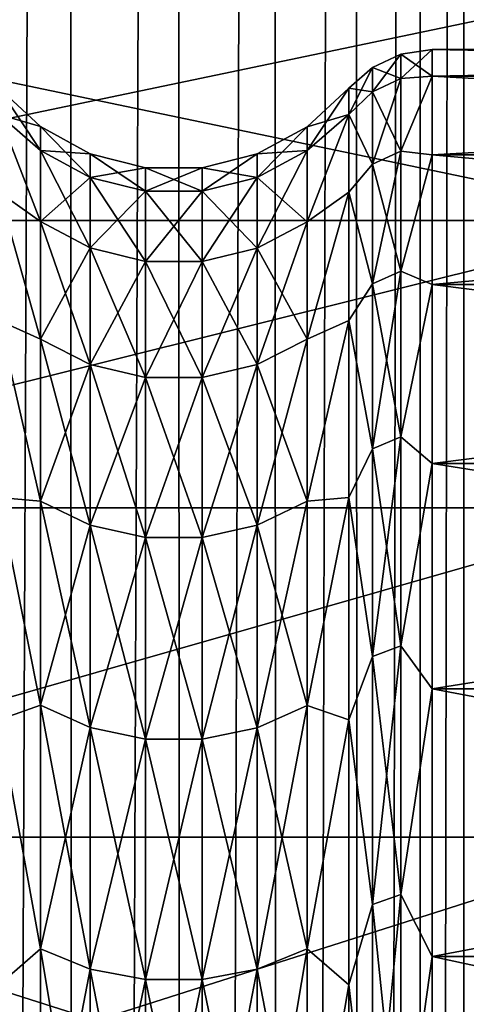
# Model space of a CAD drawing. Header units: metres. Extents: x -206 to 75, y -104 to 104.
# Tile 332 of 656: x -95.41 to -93.36, y 10.95 to 15.47. Entities that reach past the tile are written whole.
import ezdxf

# ---------------------------------------------------------------- set-up
doc = ezdxf.new("R2010")
doc.units = ezdxf.units.M
doc.layers.add('solid_01_1-CONSUMER_THERM_B_125288', color=7, linetype='CONTINUOUS')

msp = doc.modelspace()

# ---------------------------------------------------------------- linework, layer by layer
at = {"layer": 'solid_01_1-CONSUMER_THERM_B_125288'}
for points in [[(-93.377754, 65.660484), (-93.276108, 66.204689), (-93.358948, -65.697517)], [(-93.276108, 66.204689), (-93.257141, -66.241692), (-93.358948, -65.697517)], [(-93.577675, 65.144226), (-93.377754, 65.660484), (-93.559013, -65.181313)], [(-93.377754, 65.660484), (-93.358948, -65.697517), (-93.559013, -65.181313)], [(-93.869049, 64.673492), (-93.577675, 65.144226), (-93.850525, -64.710663)], [(-93.577675, 65.144226), (-93.559013, -65.181313), (-93.850525, -64.710663)], [(-94.241959, 64.26432), (-93.869049, 64.673492), (-94.223549, -64.301598)], [(-93.869049, 64.673492), (-93.850525, -64.710663), (-94.223549, -64.301598)], [(-94.683701, 63.930634), (-94.241959, 64.26432), (-94.66539, -63.968037)], [(-94.241959, 64.26432), (-94.223549, -64.301598), (-94.66539, -63.968037)], [(-95.179237, 63.683804), (-94.683701, 63.930634), (-95.160995, -63.721348)], [(-94.683701, 63.930634), (-94.66539, -63.968037), (-95.160995, -63.721348)], [(-95.711685, 63.53223), (-95.179237, 63.683804), (-95.693489, -63.569927)], [(-95.179237, 63.683804), (-95.160995, -63.721348), (-95.693489, -63.569927)], [(-173.500031, -37.518787, 108.5), (-88.500069, 37.481255, 108.5), (-173.500061, 37.481213, 108.5)], [(-173.500031, -37.518787, 108.5), (-88.500031, -37.518745, 108.5), (-88.500069, 37.481255, 108.5)], [(-170.501846, 18.983009, 63.5), (-91.49826, 18.983047, 63.5), (-170.501831, -19.02058, 63.5)], [(-91.498245, -19.020542, 63.5), (-170.501831, -19.02058, 63.5), (-91.49826, 18.983047, 63.5)], [(-99.200043, -18.518751, 6), (-91.000061, 18.481253, 6), (-99.200058, 18.481249, 6)], [(-99.200043, -18.518751, 6), (-91.000038, -18.518747, 6), (-91.000061, 18.481253, 6)], [(-97.700058, 15.653848, 32.725544), (-97.700058, 14.548152, 34.554607), (-92.415207, 15.653823, 32.725601)], [(-97.700058, 15.653837, 16.274437), (-92.415207, 15.653823, 16.274401), (-92.415207, 14.548066, 14.445254)], [(-97.700058, 14.548139, 14.445373), (-97.700058, 15.653837, 16.274437), (-92.415207, 14.548066, 14.445254)], [(-97.700058, 14.548152, 34.554607), (-92.415207, 14.548066, 34.554745), (-92.415207, 15.653823, 32.725601)], [(-93.658554, 15.198668, 22.652271), (-93.515785, 15.210212, 22.576136), (-93.515785, 15.331251, 24.5)], [(-93.658554, 15.310435, 24.5), (-93.658554, 15.198668, 22.652271), (-93.515785, 15.331251, 24.5)], [(-93.515785, 15.210212, 26.423864), (-93.658554, 15.310435, 24.5), (-93.515785, 15.331251, 24.5)], [(-87.000053, 15.331254, 24.5), (-93.515785, 15.331251, 24.5), (-93.515785, 15.210212, 22.576136)], [(-87.000053, 15.331254, 24.5), (-87.000053, 15.210216, 26.423861), (-93.515785, 15.331251, 24.5)], [(-87.000053, 15.210216, 22.576139), (-87.000053, 15.331254, 24.5), (-93.515785, 15.210212, 22.576136)], [(-87.000053, 15.210216, 26.423861), (-93.515785, 15.210212, 26.423864), (-93.515785, 15.331251, 24.5)], [(-93.789673, 15.138239, 22.659609), (-93.658554, 15.198668, 22.652271), (-93.658554, 15.310435, 24.5)], [(-93.789673, 15.138239, 22.659609), (-93.658554, 15.310435, 24.5), (-93.789673, 15.249562, 24.5)], [(-93.658554, 15.198668, 26.347729), (-93.789673, 15.249562, 24.5), (-93.658554, 15.310435, 24.5)], [(-93.515785, 15.210212, 26.423864), (-93.658554, 15.198668, 26.347729), (-93.658554, 15.310435, 24.5)], [(-93.789673, 15.249562, 24.5), (-93.897804, 15.153831, 24.5), (-93.897804, 15.034191, 22.598372)], [(-93.789673, 15.138239, 26.340391), (-93.897804, 15.153831, 24.5), (-93.789673, 15.249562, 24.5)], [(-93.789673, 15.138239, 22.659609), (-93.789673, 15.249562, 24.5), (-93.897804, 15.034191, 22.598372)], [(-93.789673, 15.138239, 26.340391), (-93.789673, 15.249562, 24.5), (-93.658554, 15.198668, 26.347729)], [(-93.789673, 14.805893, 20.846054), (-93.658554, 14.864997, 20.831486), (-93.658554, 15.198668, 22.652271)], [(-93.789673, 15.138239, 22.659609), (-93.789673, 14.805893, 20.846054), (-93.658554, 15.198668, 22.652271)], [(-93.789673, 15.138239, 26.340391), (-93.658554, 15.198668, 26.347729), (-93.658554, 14.864997, 28.168514)], [(-93.658554, 14.864997, 20.831486), (-93.515785, 14.849003, 20.68261), (-93.515785, 15.210212, 22.576136)], [(-93.658554, 15.198668, 22.652271), (-93.658554, 14.864997, 20.831486), (-93.515785, 15.210212, 22.576136)], [(-93.515785, 15.210212, 26.423864), (-93.658554, 14.864997, 28.168514), (-93.658554, 15.198668, 26.347729)], [(-93.515785, 15.210212, 26.423864), (-93.515785, 14.849003, 28.31739), (-93.658554, 14.864997, 28.168514)], [(-87.000053, 15.210216, 22.576139), (-93.515785, 15.210212, 22.576136), (-93.515785, 14.849003, 20.68261)], [(-87.000053, 15.210216, 22.576139), (-93.515785, 14.849003, 20.68261), (-87.000053, 14.849008, 20.682619)], [(-87.000053, 15.210216, 26.423861), (-87.000053, 14.849008, 28.317381), (-93.515785, 15.210212, 26.423864)], [(-87.000053, 14.849008, 28.317381), (-93.515785, 14.849003, 28.31739), (-93.515785, 15.210212, 26.423864)], [(-95.312157, 14.978119, 24.5), (-95.502304, 15.153831, 24.5), (-95.502304, 15.03419, 22.598372)], [(-95.312157, 14.868774, 26.307673), (-95.502304, 15.03419, 26.401628), (-95.502304, 15.153831, 24.5)], [(-95.312157, 14.868774, 26.307673), (-95.502304, 15.153831, 24.5), (-95.312157, 14.978119, 24.5)], [(-93.897804, 15.034191, 26.401628), (-94.08902, 14.97736, 24.5), (-93.897804, 15.153831, 24.5)], [(-94.08902, 14.868021, 22.692419), (-93.897804, 15.153831, 24.5), (-94.08902, 14.97736, 24.5)], [(-94.08902, 14.868021, 22.692419), (-93.897804, 15.034191, 22.598372), (-93.897804, 15.153831, 24.5)], [(-93.789673, 15.138239, 26.340391), (-93.897804, 15.034191, 26.401628), (-93.897804, 15.153831, 24.5)], [(-93.789673, 14.805893, 28.153946), (-93.897804, 15.034191, 26.401628), (-93.789673, 15.138239, 26.340391)], [(-93.789673, 15.138239, 22.659609), (-93.897804, 15.034191, 22.598372), (-93.789673, 14.805893, 20.846054)], [(-93.789673, 14.805893, 28.153946), (-93.789673, 15.138239, 26.340391), (-93.658554, 14.864997, 28.168514)], [(-95.312157, 14.542337, 20.911015), (-95.502304, 15.03419, 22.598372), (-95.502304, 14.677156, 20.726732)], [(-95.312157, 14.868774, 22.692327), (-95.312157, 14.978119, 24.5), (-95.502304, 15.03419, 22.598372)], [(-95.312157, 14.868774, 22.692327), (-95.502304, 15.03419, 22.598372), (-95.312157, 14.542337, 20.911015)], [(-95.312157, 14.542337, 28.088985), (-95.502304, 14.677156, 28.273268), (-95.502304, 15.03419, 26.401628)], [(-95.312157, 14.542337, 28.088985), (-95.502304, 15.03419, 26.401628), (-95.312157, 14.868774, 26.307673)], [(-93.897804, 15.034191, 26.401628), (-94.08902, 14.868021, 26.307581), (-94.08902, 14.97736, 24.5)], [(-93.897804, 15.034191, 26.401628), (-94.089012, 14.5416, 28.088804), (-94.08902, 14.868021, 26.307581)], [(-94.08902, 14.868021, 22.692419), (-94.089012, 14.5416, 20.911196), (-93.897804, 15.034191, 22.598372)], [(-93.897804, 15.034191, 26.401628), (-93.897804, 14.677157, 28.273268), (-94.089012, 14.5416, 28.088804)], [(-94.089012, 14.5416, 20.911196), (-93.897804, 14.677157, 20.726732), (-93.897804, 15.034191, 22.598372)], [(-93.789673, 14.805893, 28.153946), (-93.897804, 14.677157, 28.273268), (-93.897804, 15.034191, 26.401628)], [(-93.789673, 14.805893, 20.846054), (-93.897804, 15.034191, 22.598372), (-93.897804, 14.677157, 20.726732)], [(-95.312157, 14.978119, 24.5), (-95.083336, 14.853704, 24.5), (-95.083336, 14.745267, 26.292677)], [(-95.312157, 14.868774, 22.692327), (-95.083336, 14.853704, 24.5), (-95.312157, 14.978119, 24.5)], [(-95.312157, 14.868774, 26.307673), (-95.312157, 14.978119, 24.5), (-95.083336, 14.745267, 26.292677)], [(-94.317993, 14.85323, 24.5), (-94.08902, 14.97736, 24.5), (-94.08902, 14.868021, 26.307581)], [(-94.317993, 14.744796, 22.70738), (-94.08902, 14.97736, 24.5), (-94.317993, 14.85323, 24.5)], [(-94.317993, 14.744796, 22.70738), (-94.08902, 14.868021, 22.692419), (-94.08902, 14.97736, 24.5)], [(-95.312157, 14.868774, 22.692327), (-95.083336, 14.745267, 22.707323), (-95.083336, 14.853704, 24.5)], [(-95.312157, 14.868774, 26.307673), (-95.083336, 14.745267, 26.292677), (-95.083336, 14.421537, 28.059212)], [(-95.312157, 14.542337, 28.088985), (-95.312157, 14.868774, 26.307673), (-95.083336, 14.421537, 28.059212)], [(-95.312157, 14.868774, 22.692327), (-95.312157, 14.542337, 20.911015), (-95.083336, 14.745267, 22.707323)], [(-94.317993, 14.744796, 26.29262), (-94.08902, 14.868021, 26.307581), (-94.089012, 14.5416, 28.088804)], [(-94.317993, 14.744796, 26.29262), (-94.317993, 14.85323, 24.5), (-94.08902, 14.868021, 26.307581)], [(-94.317993, 14.421077, 20.940903), (-94.089012, 14.5416, 20.911196), (-94.08902, 14.868021, 22.692419)], [(-94.317993, 14.744796, 22.70738), (-94.317993, 14.421077, 20.940903), (-94.08902, 14.868021, 22.692419)], [(-93.789673, 14.25737, 19.085783), (-93.658554, 14.314287, 19.064196), (-93.658554, 14.864997, 20.831486)], [(-93.789673, 14.805893, 20.846054), (-93.789673, 14.25737, 19.085783), (-93.658554, 14.864997, 20.831486)], [(-93.789673, 14.805893, 28.153946), (-93.658554, 14.864997, 28.168514), (-93.658554, 14.314287, 29.935804)], [(-93.658554, 14.864997, 20.831486), (-93.658554, 14.314287, 19.064196), (-93.515785, 14.849003, 20.68261)], [(-93.515785, 14.849003, 28.31739), (-93.658554, 14.314287, 29.935804), (-93.658554, 14.864997, 28.168514)], [(-95.083336, 14.853704, 24.5), (-94.830933, 14.789439, 24.5), (-94.830933, 14.681471, 26.284929)], [(-95.083336, 14.745267, 22.707323), (-94.830933, 14.789439, 24.5), (-95.083336, 14.853704, 24.5)], [(-95.083336, 14.745267, 26.292677), (-95.083336, 14.853704, 24.5), (-94.830933, 14.681471, 26.284929)], [(-94.570473, 14.789277, 24.5), (-94.317993, 14.85323, 24.5), (-94.317993, 14.744796, 26.29262)], [(-94.570473, 14.68131, 22.71509), (-94.317993, 14.85323, 24.5), (-94.570473, 14.789277, 24.5)], [(-94.570473, 14.68131, 22.71509), (-94.317993, 14.744796, 22.70738), (-94.317993, 14.85323, 24.5)], [(-93.658554, 14.314287, 19.064196), (-93.515785, 14.25332, 18.849289), (-93.515785, 14.849003, 20.68261)], [(-93.515785, 14.849003, 28.31739), (-93.515785, 14.25332, 30.150711), (-93.658554, 14.314287, 29.935804)], [(-87.000053, 14.849008, 20.682619), (-93.515785, 14.849003, 20.68261), (-93.515785, 14.25332, 18.849289)], [(-87.000053, 14.849008, 20.682619), (-93.515785, 14.25332, 18.849289), (-87.000053, 14.253327, 18.849298)], [(-87.000053, 14.849008, 28.317381), (-87.000053, 14.253327, 30.150702), (-93.515785, 14.849003, 28.31739)], [(-87.000053, 14.253327, 30.150702), (-93.515785, 14.25332, 30.150711), (-93.515785, 14.849003, 28.31739)], [(-95.083336, 14.745267, 22.707323), (-94.830933, 14.681471, 22.715071), (-94.830933, 14.789439, 24.5)], [(-94.830933, 14.789439, 24.5), (-94.570473, 14.789277, 24.5), (-94.570473, 14.68131, 26.28491)], [(-94.830933, 14.681471, 22.715071), (-94.570473, 14.789277, 24.5), (-94.830933, 14.789439, 24.5)], [(-94.830933, 14.681471, 26.284929), (-94.830933, 14.789439, 24.5), (-94.570473, 14.68131, 26.28491)], [(-94.830933, 14.681471, 22.715071), (-94.570473, 14.68131, 22.71509), (-94.570473, 14.789277, 24.5)], [(-94.570473, 14.68131, 26.28491), (-94.570473, 14.789277, 24.5), (-94.317993, 14.744796, 26.29262)], [(-93.789673, 14.25737, 29.914217), (-93.897804, 14.677157, 28.273268), (-93.789673, 14.805893, 28.153946)], [(-93.789673, 14.805893, 20.846054), (-93.897804, 14.677157, 20.726732), (-93.789673, 14.25737, 19.085783)], [(-93.789673, 14.25737, 29.914217), (-93.789673, 14.805893, 28.153946), (-93.658554, 14.314287, 29.935804)], [(-95.312157, 14.542337, 20.911015), (-95.083336, 14.421537, 20.940788), (-95.083336, 14.745267, 22.707323)], [(-95.083336, 14.745267, 26.292677), (-94.830933, 14.681471, 26.284929), (-94.830933, 14.359139, 28.043831)], [(-95.083336, 14.421537, 28.059212), (-95.083336, 14.745267, 26.292677), (-94.830933, 14.359139, 28.043831)], [(-95.083336, 14.745267, 22.707323), (-95.083336, 14.421537, 20.940788), (-94.830933, 14.681471, 22.715071)], [(-94.570473, 14.68131, 26.28491), (-94.317993, 14.744796, 26.29262), (-94.317993, 14.421077, 28.059097)], [(-94.570473, 14.358983, 20.956207), (-94.317993, 14.421077, 20.940903), (-94.317993, 14.744796, 22.70738)], [(-94.570473, 14.68131, 22.71509), (-94.570473, 14.358983, 20.956207), (-94.317993, 14.744796, 22.70738)], [(-94.317993, 14.421077, 28.059097), (-94.317993, 14.744796, 26.29262), (-94.089012, 14.5416, 28.088804)], [(-95.083336, 14.421537, 20.940788), (-94.830933, 14.359139, 20.956169), (-94.830933, 14.681471, 22.715071)], [(-94.830933, 14.681471, 26.284929), (-94.570473, 14.68131, 26.28491), (-94.570473, 14.358983, 28.043793)], [(-94.830933, 14.359139, 28.043831), (-94.830933, 14.681471, 26.284929), (-94.570473, 14.358983, 28.043793)], [(-94.830933, 14.681471, 22.715071), (-94.830933, 14.359139, 20.956169), (-94.570473, 14.68131, 22.71509)], [(-94.830933, 14.359139, 20.956169), (-94.570473, 14.358983, 20.956207), (-94.570473, 14.68131, 22.71509)], [(-94.570473, 14.358983, 28.043793), (-94.570473, 14.68131, 26.28491), (-94.317993, 14.421077, 28.059097)], [(-95.312157, 14.003566, 19.182037), (-95.502304, 14.677156, 20.726732), (-95.502304, 14.088359, 18.9146)], [(-95.312157, 14.542337, 20.911015), (-95.502304, 14.677156, 20.726732), (-95.312157, 14.003566, 19.182037)], [(-95.312157, 14.003566, 29.817963), (-95.502304, 14.088359, 30.0854), (-95.502304, 14.677156, 28.273268)], [(-95.312157, 14.003566, 29.817963), (-95.502304, 14.677156, 28.273268), (-95.312157, 14.542337, 28.088985)], [(-93.897804, 14.677157, 28.273268), (-94.089012, 14.002856, 29.817694), (-94.089012, 14.5416, 28.088804)], [(-93.897804, 14.677157, 28.273268), (-93.897804, 14.08836, 30.0854), (-94.089012, 14.002856, 29.817694)], [(-94.089012, 14.002856, 19.182306), (-93.897804, 14.08836, 18.9146), (-93.897804, 14.677157, 20.726732)], [(-94.089012, 14.5416, 20.911196), (-94.089012, 14.002856, 19.182306), (-93.897804, 14.677157, 20.726732)], [(-93.789673, 14.25737, 29.914217), (-93.897804, 14.08836, 30.0854), (-93.897804, 14.677157, 28.273268)], [(-93.789673, 14.25737, 19.085783), (-93.897804, 14.677157, 20.726732), (-93.897804, 14.08836, 18.9146)], [(-97.700058, 14.548152, 34.554607), (-97.700058, 13.230021, 36.23711), (-92.415207, 14.548066, 34.554745)], [(-97.700058, 13.230005, 12.76287), (-97.700058, 14.548139, 14.445373), (-92.415207, 14.548066, 14.445254)], [(-97.700058, 13.230021, 36.23711), (-92.415207, 13.229892, 36.23727), (-92.415207, 14.548066, 34.554745)], [(-97.700058, 13.230005, 12.76287), (-92.415207, 14.548066, 14.445254), (-92.415207, 13.229892, 12.762729)], [(-95.312157, 14.542337, 28.088985), (-95.083336, 14.421537, 28.059212), (-95.083336, 13.887237, 29.773846)], [(-95.312157, 14.003566, 29.817963), (-95.312157, 14.542337, 28.088985), (-95.083336, 13.887237, 29.773846)], [(-95.312157, 14.542337, 20.911015), (-95.312157, 14.003566, 19.182037), (-95.083336, 14.421537, 20.940788)], [(-94.317993, 14.421077, 28.059097), (-94.089012, 14.5416, 28.088804), (-94.089012, 14.002856, 29.817694)], [(-94.317993, 13.886792, 19.226324), (-94.089012, 14.002856, 19.182306), (-94.089012, 14.5416, 20.911196)], [(-94.317993, 14.421077, 20.940903), (-94.317993, 13.886792, 19.226324), (-94.089012, 14.5416, 20.911196)], [(-95.312157, 14.003566, 19.182037), (-95.083336, 13.887237, 19.226154), (-95.083336, 14.421537, 20.940788)], [(-95.083336, 14.421537, 28.059212), (-94.830933, 14.359139, 28.043831), (-94.830933, 13.827147, 29.751057)], [(-95.083336, 13.887237, 29.773846), (-95.083336, 14.421537, 28.059212), (-94.830933, 13.827147, 29.751057)], [(-95.083336, 14.421537, 20.940788), (-95.083336, 13.887237, 19.226154), (-94.830933, 14.359139, 20.956169)], [(-94.570473, 14.358983, 28.043793), (-94.317993, 14.421077, 28.059097), (-94.317993, 13.886792, 29.773676)], [(-94.570473, 13.826996, 19.249001), (-94.317993, 13.886792, 19.226324), (-94.317993, 14.421077, 20.940903)], [(-94.570473, 14.358983, 20.956207), (-94.570473, 13.826996, 19.249001), (-94.317993, 14.421077, 20.940903)], [(-94.317993, 13.886792, 29.773676), (-94.317993, 14.421077, 28.059097), (-94.089012, 14.002856, 29.817694)], [(-95.083336, 13.887237, 19.226154), (-94.830933, 13.827147, 19.248943), (-94.830933, 14.359139, 20.956169)], [(-94.830933, 14.359139, 28.043831), (-94.570473, 14.358983, 28.043793), (-94.570473, 13.826996, 29.750999)], [(-94.830933, 13.827147, 29.751057), (-94.830933, 14.359139, 28.043831), (-94.570473, 13.826996, 29.750999)], [(-94.830933, 14.359139, 20.956169), (-94.830933, 13.827147, 19.248943), (-94.570473, 14.358983, 20.956207)], [(-94.830933, 13.827147, 19.248943), (-94.570473, 13.826996, 19.249001), (-94.570473, 14.358983, 20.956207)], [(-94.570473, 13.826996, 29.750999), (-94.570473, 14.358983, 28.043793), (-94.317993, 13.886792, 29.773676)], [(-93.789673, 13.500669, 17.404463), (-93.658554, 13.554569, 17.376173), (-93.658554, 14.314287, 19.064196)], [(-93.789673, 14.25737, 19.085783), (-93.789673, 13.500669, 17.404463), (-93.658554, 14.314287, 19.064196)], [(-93.789673, 14.25737, 29.914217), (-93.658554, 14.314287, 29.935804), (-93.658554, 13.554569, 31.623827)], [(-93.658554, 14.314287, 19.064196), (-93.658554, 13.554569, 17.376173), (-93.515785, 14.25332, 18.849289)], [(-93.515785, 14.25332, 30.150711), (-93.658554, 13.554569, 31.623827), (-93.658554, 14.314287, 29.935804)], [(-93.789673, 13.500669, 31.595537), (-93.897804, 14.08836, 30.0854), (-93.789673, 14.25737, 29.914217)], [(-93.789673, 14.25737, 19.085783), (-93.897804, 14.08836, 18.9146), (-93.789673, 13.500669, 17.404463)], [(-93.789673, 13.500669, 31.595537), (-93.789673, 14.25737, 29.914217), (-93.658554, 13.554569, 31.623827)], [(-93.658554, 13.554569, 17.376173), (-93.515785, 13.432559, 17.105082), (-93.515785, 14.25332, 18.849289)], [(-93.515785, 14.25332, 30.150711), (-93.515785, 13.432559, 31.894918), (-93.658554, 13.554569, 31.623827)], [(-87.000053, 14.253327, 18.849298), (-93.515785, 14.25332, 18.849289), (-93.515785, 13.432559, 17.105082)], [(-87.000053, 14.253327, 18.849298), (-93.515785, 13.432559, 17.105082), (-87.000053, 13.432568, 17.105093)], [(-87.000053, 14.253327, 30.150702), (-87.000053, 13.432568, 31.894907), (-93.515785, 14.25332, 30.150711)], [(-87.000053, 13.432568, 31.894907), (-93.515785, 13.432559, 31.894918), (-93.515785, 14.25332, 30.150711)], [(-95.312157, 13.260318, 17.530607), (-95.502304, 14.088359, 18.9146), (-95.502304, 13.277084, 17.190554)], [(-95.312157, 14.003566, 19.182037), (-95.502304, 14.088359, 18.9146), (-95.312157, 13.260318, 17.530607)], [(-95.312157, 13.260318, 31.469393), (-95.502304, 13.277084, 31.809446), (-95.502304, 14.088359, 30.0854)], [(-95.312157, 13.260318, 31.469393), (-95.502304, 14.088359, 30.0854), (-95.312157, 14.003566, 29.817963)], [(-93.897804, 14.08836, 30.0854), (-94.089012, 13.259645, 31.46904), (-94.089012, 14.002856, 29.817694)], [(-93.897804, 14.08836, 30.0854), (-93.897804, 13.277084, 31.809446), (-94.089012, 13.259645, 31.46904)], [(-94.089012, 13.259645, 17.53096), (-93.897804, 13.277084, 17.190554), (-93.897804, 14.08836, 18.9146)], [(-94.089012, 14.002856, 19.182306), (-94.089012, 13.259645, 17.53096), (-93.897804, 14.08836, 18.9146)], [(-93.789673, 13.500669, 31.595537), (-93.897804, 13.277084, 31.809446), (-93.897804, 14.08836, 30.0854)], [(-93.789673, 13.500669, 17.404463), (-93.897804, 14.08836, 18.9146), (-93.897804, 13.277084, 17.190554)], [(-95.312157, 14.003566, 29.817963), (-95.083336, 13.887237, 29.773846), (-95.083336, 13.150154, 31.411573)], [(-95.312157, 13.260318, 31.469393), (-95.312157, 14.003566, 29.817963), (-95.083336, 13.150154, 31.411573)], [(-95.312157, 14.003566, 19.182037), (-95.312157, 13.260318, 17.530607), (-95.083336, 13.887237, 19.226154)], [(-94.317993, 13.886792, 29.773676), (-94.089012, 14.002856, 29.817694), (-94.089012, 13.259645, 31.46904)], [(-94.317993, 13.149734, 17.588648), (-94.089012, 13.259645, 17.53096), (-94.089012, 14.002856, 19.182306)], [(-94.317993, 13.886792, 19.226324), (-94.317993, 13.149734, 17.588648), (-94.089012, 14.002856, 19.182306)], [(-95.312157, 13.260318, 17.530607), (-95.083336, 13.150154, 17.588427), (-95.083336, 13.887237, 19.226154)], [(-95.083336, 13.887237, 29.773846), (-94.830933, 13.827147, 29.751057), (-94.830933, 13.09325, 31.381708)], [(-95.083336, 13.150154, 31.411573), (-95.083336, 13.887237, 29.773846), (-94.830933, 13.09325, 31.381708)], [(-95.083336, 13.887237, 19.226154), (-95.083336, 13.150154, 17.588427), (-94.830933, 13.827147, 19.248943)], [(-94.570473, 13.826996, 29.750999), (-94.317993, 13.886792, 29.773676), (-94.317993, 13.149734, 31.411352)], [(-94.570473, 13.093107, 17.618366), (-94.317993, 13.149734, 17.588648), (-94.317993, 13.886792, 19.226324)], [(-94.570473, 13.826996, 19.249001), (-94.570473, 13.093107, 17.618366), (-94.317993, 13.886792, 19.226324)], [(-94.317993, 13.149734, 31.411352), (-94.317993, 13.886792, 29.773676), (-94.089012, 13.259645, 31.46904)], [(-95.083336, 13.150154, 17.588427), (-94.830933, 13.09325, 17.618292), (-94.830933, 13.827147, 19.248943)], [(-94.830933, 13.827147, 29.751057), (-94.570473, 13.826996, 29.750999), (-94.570473, 13.093107, 31.381634)], [(-94.830933, 13.09325, 31.381708), (-94.830933, 13.827147, 29.751057), (-94.570473, 13.093107, 31.381634)], [(-94.830933, 13.827147, 19.248943), (-94.830933, 13.09325, 17.618292), (-94.570473, 13.826996, 19.249001)], [(-94.830933, 13.09325, 17.618292), (-94.570473, 13.093107, 17.618366), (-94.570473, 13.826996, 19.249001)], [(-94.570473, 13.093107, 31.381634), (-94.570473, 13.826996, 29.750999), (-94.317993, 13.149734, 31.411352)], [(-93.789673, 12.546824, 15.826611), (-93.658546, 12.596922, 15.792031), (-93.658554, 13.554569, 17.376173)], [(-93.789673, 13.500669, 17.404463), (-93.789673, 12.546824, 15.826611), (-93.658554, 13.554569, 17.376173)], [(-93.789673, 13.500669, 31.595537), (-93.658554, 13.554569, 31.623827), (-93.658546, 12.596922, 33.20797)], [(-93.658554, 13.554569, 17.376173), (-93.658546, 12.596922, 15.792031), (-93.515785, 13.432559, 17.105082)], [(-93.515785, 13.432559, 31.894918), (-93.658546, 12.596922, 33.20797), (-93.658554, 13.554569, 31.623827)], [(-93.789673, 12.546824, 33.173389), (-93.897804, 13.277084, 31.809446), (-93.789673, 13.500669, 31.595537)], [(-93.789673, 13.500669, 17.404463), (-93.897804, 13.277084, 17.190554), (-93.789673, 12.546824, 15.826611)], [(-93.789673, 12.546824, 33.173389), (-93.789673, 13.500669, 31.595537), (-93.658546, 12.596922, 33.20797)], [(-93.658546, 12.596922, 15.792031), (-93.515785, 12.399662, 15.477496), (-93.515785, 13.432559, 17.105082)], [(-93.515785, 13.432559, 31.894918), (-93.515785, 12.399662, 33.522503), (-93.658546, 12.596922, 33.20797)], [(-87.000053, 13.432568, 17.105093), (-93.515785, 13.432559, 17.105082), (-93.515785, 12.399662, 15.477496)], [(-87.000053, 13.432568, 17.105093), (-93.515785, 12.399662, 15.477496), (-87.000053, 12.399673, 15.477508)], [(-87.000053, 13.432568, 31.894907), (-87.000053, 12.399673, 33.522491), (-93.515785, 13.432559, 31.894918)], [(-87.000053, 12.399673, 33.522491), (-93.515785, 12.399662, 33.522503), (-93.515785, 13.432559, 31.894918)], [(-95.312157, 12.323431, 15.980807), (-95.502304, 13.277084, 17.190554), (-95.502304, 12.256125, 15.58178)], [(-95.312157, 13.260318, 17.530607), (-95.502304, 13.277084, 17.190554), (-95.312157, 12.323431, 15.980807)], [(-95.312157, 12.323431, 33.019192), (-95.502304, 12.256125, 33.418221), (-95.502304, 13.277084, 31.809446)], [(-95.312157, 12.323431, 33.019192), (-95.502304, 13.277084, 31.809446), (-95.312157, 13.260318, 31.469393)], [(-95.312157, 13.260318, 31.469393), (-95.083336, 13.150154, 31.411573), (-95.083336, 12.22104, 32.948517)], [(-95.312157, 12.323431, 33.019192), (-95.312157, 13.260318, 31.469393), (-95.083336, 12.22104, 32.948517)], [(-95.312157, 13.260318, 17.530607), (-95.312157, 12.323431, 15.980807), (-95.083336, 13.150154, 17.588427)], [(-94.317993, 13.149734, 31.411352), (-94.089012, 13.259645, 31.46904), (-94.089012, 12.322806, 33.018761)], [(-94.317993, 12.220649, 16.051754), (-94.089012, 12.322806, 15.981239), (-94.089012, 13.259645, 17.53096)], [(-94.317993, 13.149734, 17.588648), (-94.317993, 12.220649, 16.051754), (-94.089012, 13.259645, 17.53096)], [(-93.897804, 13.277084, 31.809446), (-94.089012, 12.322806, 33.018761), (-94.089012, 13.259645, 31.46904)], [(-93.897804, 13.277084, 31.809446), (-93.897804, 12.256126, 33.418221), (-94.089012, 12.322806, 33.018761)], [(-94.089012, 12.322806, 15.981239), (-93.897804, 12.256126, 15.58178), (-93.897804, 13.277084, 17.190554)], [(-94.089012, 13.259645, 17.53096), (-94.089012, 12.322806, 15.981239), (-93.897804, 13.277084, 17.190554)], [(-93.789673, 12.546824, 33.173389), (-93.897804, 12.256126, 33.418221), (-93.897804, 13.277084, 31.809446)], [(-93.789673, 12.546824, 15.826611), (-93.897804, 13.277084, 17.190554), (-93.897804, 12.256126, 15.58178)], [(-97.700058, 13.230021, 36.23711), (-97.700058, 11.718637, 37.748531), (-92.415207, 13.229892, 36.23727)], [(-97.700058, 11.718617, 11.251452), (-97.700058, 13.230005, 12.76287), (-92.415207, 13.229892, 12.762729)], [(-97.700058, 11.718637, 37.748531), (-92.415207, 11.718523, 37.748642), (-92.415207, 13.229892, 36.23727)], [(-97.700058, 11.718617, 11.251452), (-92.415207, 13.229892, 12.762729), (-92.415207, 11.718523, 11.25136)], [(-95.312157, 12.323431, 15.980807), (-95.083336, 12.22104, 16.051483), (-95.083336, 13.150154, 17.588427)], [(-95.083336, 13.150154, 31.411573), (-94.830933, 13.09325, 31.381708), (-94.830933, 12.168151, 32.91201)], [(-95.083336, 12.22104, 32.948517), (-95.083336, 13.150154, 31.411573), (-94.830933, 12.168151, 32.91201)], [(-95.083336, 13.150154, 17.588427), (-95.083336, 12.22104, 16.051483), (-94.830933, 13.09325, 17.618292)], [(-94.570473, 13.093107, 31.381634), (-94.317993, 13.149734, 31.411352), (-94.317993, 12.220649, 32.948246)], [(-94.570473, 12.168017, 16.088081), (-94.317993, 12.220649, 16.051754), (-94.317993, 13.149734, 17.588648)], [(-94.570473, 13.093107, 17.618366), (-94.570473, 12.168017, 16.088081), (-94.317993, 13.149734, 17.588648)], [(-94.317993, 12.220649, 32.948246), (-94.317993, 13.149734, 31.411352), (-94.089012, 12.322806, 33.018761)], [(-95.083336, 12.22104, 16.051483), (-94.830933, 12.168151, 16.08799), (-94.830933, 13.09325, 17.618292)], [(-94.830933, 13.09325, 31.381708), (-94.570473, 13.093107, 31.381634), (-94.570473, 12.168017, 32.911919)], [(-94.830933, 12.168151, 32.91201), (-94.830933, 13.09325, 31.381708), (-94.570473, 12.168017, 32.911919)], [(-94.830933, 13.09325, 17.618292), (-94.830933, 12.168151, 16.08799), (-94.570473, 13.093107, 17.618366)], [(-94.830933, 12.168151, 16.08799), (-94.570473, 12.168017, 16.088081), (-94.570473, 13.093107, 17.618366)], [(-94.570473, 12.168017, 32.911919), (-94.570473, 13.093107, 31.381634), (-94.317993, 12.220649, 32.948246)], [(-93.789673, 11.409746, 14.375237), (-93.658546, 11.45531, 14.33487), (-93.658546, 12.596922, 15.792031)], [(-93.789673, 12.546824, 15.826611), (-93.789673, 11.409746, 14.375237), (-93.658546, 12.596922, 15.792031)], [(-93.789673, 12.546824, 33.173389), (-93.658546, 12.596922, 33.20797), (-93.658546, 11.45531, 34.665131)], [(-93.658546, 12.596922, 15.792031), (-93.658546, 11.45531, 14.33487), (-93.515785, 12.399662, 15.477496)], [(-93.515785, 12.399662, 33.522503), (-93.658546, 11.45531, 34.665131), (-93.658546, 12.596922, 33.20797)], [(-93.789673, 11.409746, 34.624763), (-93.897804, 12.256126, 33.418221), (-93.789673, 12.546824, 33.173389)], [(-93.789673, 12.546824, 15.826611), (-93.897804, 12.256126, 15.58178), (-93.789673, 11.409746, 14.375237)], [(-93.789673, 11.409746, 34.624763), (-93.789673, 12.546824, 33.173389), (-93.658546, 11.45531, 34.665131)], [(-93.658546, 11.45531, 14.33487), (-93.515785, 11.170919, 13.992202), (-93.515785, 12.399662, 15.477496)], [(-93.515785, 12.399662, 33.522503), (-93.515785, 11.170919, 35.007797), (-93.658546, 11.45531, 34.665131)], [(-87.000053, 12.399673, 15.477508), (-93.515785, 12.399662, 15.477496), (-93.515785, 11.170919, 13.992202)], [(-87.000053, 12.399673, 15.477508), (-93.515785, 11.170919, 13.992202), (-87.000053, 11.170932, 13.992211)], [(-87.000053, 12.399673, 33.522491), (-87.000053, 11.170932, 35.00779), (-93.515785, 12.399662, 33.522503)], [(-87.000053, 11.170932, 35.00779), (-93.515785, 11.170919, 35.007797), (-93.515785, 12.399662, 33.522503)], [(-95.312157, 12.323431, 15.980807), (-95.502304, 12.256125, 15.58178), (-95.312157, 11.206568, 14.555237)], [(-95.312157, 11.206568, 34.444763), (-95.502304, 12.256125, 33.418221), (-95.312157, 12.323431, 33.019192)], [(-95.312157, 12.323431, 33.019192), (-95.083336, 12.22104, 32.948517), (-95.083336, 11.113441, 34.362263)], [(-95.312157, 11.206568, 34.444763), (-95.312157, 12.323431, 33.019192), (-95.083336, 11.113441, 34.362263)], [(-95.312157, 12.323431, 15.980807), (-95.312157, 11.206568, 14.555237), (-95.083336, 12.22104, 16.051483)], [(-94.317993, 12.220649, 32.948246), (-94.089012, 12.322806, 33.018761), (-94.089012, 11.205999, 34.44426)], [(-94.317993, 12.220649, 16.051754), (-94.317986, 11.113087, 14.638054), (-94.089012, 12.322806, 15.981239)], [(-94.317986, 11.113087, 14.638054), (-94.089012, 11.205999, 14.55574), (-94.089012, 12.322806, 15.981239)], [(-93.897804, 12.256126, 33.418221), (-94.089012, 11.205999, 34.44426), (-94.089012, 12.322806, 33.018761)], [(-94.089012, 12.322806, 15.981239), (-94.089012, 11.205999, 14.55574), (-93.897804, 12.256126, 15.58178)], [(-95.312157, 11.206568, 14.555237), (-95.502304, 12.256125, 15.58178), (-95.502304, 11.041586, 14.113654)], [(-95.312157, 11.206568, 34.444763), (-95.502304, 11.041586, 34.886345), (-95.502304, 12.256125, 33.418221)], [(-93.897804, 12.256126, 33.418221), (-93.897804, 11.041586, 34.886345), (-94.089012, 11.205999, 34.44426)], [(-94.089012, 11.205999, 14.55574), (-93.897804, 11.041586, 14.113654), (-93.897804, 12.256126, 15.58178)], [(-93.789673, 11.409746, 34.624763), (-93.897804, 11.041586, 34.886345), (-93.897804, 12.256126, 33.418221)], [(-93.789673, 11.409746, 14.375237), (-93.897804, 12.256126, 15.58178), (-93.897804, 11.041586, 14.113654)], [(-95.312157, 11.206568, 14.555237), (-95.083336, 11.113441, 14.637739), (-95.083336, 12.22104, 16.051483)], [(-95.083336, 12.22104, 32.948517), (-94.830933, 12.168151, 32.91201), (-94.830933, 11.065338, 34.319645)], [(-95.083336, 11.113441, 34.362263), (-95.083336, 12.22104, 32.948517), (-94.830933, 11.065338, 34.319645)], [(-95.083336, 12.22104, 16.051483), (-95.083336, 11.113441, 14.637739), (-94.830933, 12.168151, 16.08799)], [(-94.570473, 12.168017, 32.911919), (-94.317993, 12.220649, 32.948246), (-94.317986, 11.113087, 34.361946)], [(-94.570473, 11.065218, 14.680462), (-94.317986, 11.113087, 14.638054), (-94.317993, 12.220649, 16.051754)], [(-94.570473, 12.168017, 16.088081), (-94.570473, 11.065218, 14.680462), (-94.317993, 12.220649, 16.051754)], [(-94.317986, 11.113087, 34.361946), (-94.317993, 12.220649, 32.948246), (-94.089012, 11.205999, 34.44426)], [(-95.083336, 11.113441, 14.637739), (-94.830933, 11.065338, 14.680355), (-94.830933, 12.168151, 16.08799)], [(-94.830933, 12.168151, 32.91201), (-94.570473, 12.168017, 32.911919), (-94.570473, 11.065218, 34.319538)], [(-94.830933, 11.065338, 34.319645), (-94.830933, 12.168151, 32.91201), (-94.570473, 11.065218, 34.319538)], [(-94.830933, 12.168151, 16.08799), (-94.830933, 11.065338, 14.680355), (-94.570473, 12.168017, 16.088081)], [(-94.830933, 11.065338, 14.680355), (-94.570473, 11.065218, 14.680462), (-94.570473, 12.168017, 16.088081)], [(-94.570473, 11.065218, 34.319538), (-94.570473, 12.168017, 32.911919), (-94.317986, 11.113087, 34.361946)], [(-97.700058, 11.718637, 37.748531), (-97.70005, 10.03601, 39.066803), (-92.415207, 11.718523, 37.748642)], [(-97.700058, 11.718617, 11.251452), (-92.415207, 11.718523, 11.25136), (-92.415207, 10.035997, 9.933186)], [(-97.70005, 10.035994, 9.933185), (-97.700058, 11.718617, 11.251452), (-92.415207, 10.035997, 9.933186)], [(-97.70005, 10.03601, 39.066803), (-92.415207, 10.035997, 39.066814), (-92.415207, 11.718523, 37.748642)], [(-93.789673, 10.106014, 13.071505), (-93.658546, 10.14638, 13.025941), (-93.658546, 11.45531, 14.33487)], [(-93.789673, 11.409746, 14.375237), (-93.789673, 10.106014, 13.071505), (-93.658546, 11.45531, 14.33487)], [(-93.789673, 11.409746, 34.624763), (-93.658546, 11.45531, 34.665131), (-93.658546, 10.14638, 35.97406)], [(-93.658546, 11.45531, 14.33487), (-93.658546, 10.14638, 13.025941), (-93.515785, 11.170919, 13.992202)], [(-93.515785, 11.170919, 35.007797), (-93.658546, 10.14638, 35.97406), (-93.658546, 11.45531, 34.665131)], [(-93.789673, 10.106014, 35.928493), (-93.897804, 11.041586, 34.886345), (-93.789673, 11.409746, 34.624763)], [(-93.789673, 11.409746, 14.375237), (-93.897804, 11.041586, 14.113654), (-93.789673, 10.106014, 13.071505)], [(-93.789673, 10.106014, 35.928493), (-93.789673, 11.409746, 34.624763), (-93.658546, 10.14638, 35.97406)], [(-95.312157, 11.206568, 14.555237), (-95.502304, 11.041586, 14.113654), (-95.312157, 9.926014, 13.274683)], [(-95.312157, 9.926014, 35.725319), (-95.502304, 11.041586, 34.886345), (-95.312157, 11.206568, 34.444763)], [(-95.312157, 11.206568, 34.444763), (-95.083336, 11.113441, 34.362263), (-95.083336, 9.843512, 35.632191)], [(-95.312157, 9.926014, 35.725319), (-95.312157, 11.206568, 34.444763), (-95.083336, 9.843512, 35.632191)], [(-95.312157, 11.206568, 14.555237), (-95.312157, 9.926014, 13.274683), (-95.083336, 11.113441, 14.637739)], [(-94.317986, 11.113087, 34.361946), (-94.089012, 11.205999, 34.44426), (-94.089012, 9.92551, 35.724751)], [(-94.317986, 9.843197, 13.368164), (-94.089012, 9.92551, 13.275251), (-94.089012, 11.205999, 14.55574)], [(-94.317986, 11.113087, 14.638054), (-94.317986, 9.843197, 13.368164), (-94.089012, 11.205999, 14.55574)], [(-93.897804, 11.041586, 34.886345), (-94.089012, 9.92551, 35.724751), (-94.089012, 11.205999, 34.44426)], [(-94.089012, 11.205999, 14.55574), (-94.089012, 9.92551, 13.275251), (-93.897804, 11.041586, 14.113654)], [(-93.658546, 10.14638, 13.025941), (-93.515785, 9.765709, 12.672622), (-93.515785, 11.170919, 13.992202)], [(-93.515785, 11.170919, 35.007797), (-93.515785, 9.765709, 36.327377), (-93.658546, 10.14638, 35.97406)], [(-87.000053, 11.170932, 13.992211), (-93.515785, 11.170919, 13.992202), (-93.515785, 9.765709, 12.672622)], [(-87.000053, 11.170932, 13.992211), (-93.515785, 9.765709, 12.672622), (-87.000053, 9.765722, 12.672629)], [(-87.000053, 11.170932, 35.00779), (-87.000053, 9.765722, 36.32737), (-93.515785, 11.170919, 35.007797)], [(-87.000053, 9.765722, 36.32737), (-93.515785, 9.765709, 36.327377), (-93.515785, 11.170919, 35.007797)], [(-95.312157, 9.926014, 13.274683), (-95.083336, 9.843512, 13.367808), (-95.083336, 11.113441, 14.637739)], [(-95.083336, 11.113441, 34.362263), (-94.830933, 11.065338, 34.319645), (-94.830933, 9.800896, 35.584087)], [(-95.083336, 9.843512, 35.632191), (-95.083336, 11.113441, 34.362263), (-94.830933, 9.800896, 35.584087)], [(-95.083336, 11.113441, 14.637739), (-95.083336, 9.843512, 13.367808), (-94.830933, 11.065338, 14.680355)], [(-94.570473, 11.065218, 34.319538), (-94.317986, 11.113087, 34.361946), (-94.317986, 9.843197, 35.631836)], [(-94.570473, 9.800789, 13.416033), (-94.317986, 9.843197, 13.368164), (-94.317986, 11.113087, 14.638054)], [(-94.570473, 11.065218, 14.680462), (-94.570473, 9.800789, 13.416033), (-94.317986, 11.113087, 14.638054)], [(-94.317986, 9.843197, 35.631836), (-94.317986, 11.113087, 34.361946), (-94.089012, 9.92551, 35.724751)], [(-95.312157, 9.926014, 13.274683), (-95.502304, 11.041586, 14.113654), (-95.502304, 9.652617, 12.809325)], [(-95.312157, 9.926014, 35.725319), (-95.502304, 9.652617, 36.190674), (-95.502304, 11.041586, 34.886345)], [(-95.083336, 9.843512, 13.367808), (-94.830933, 9.800896, 13.415912), (-94.830933, 11.065338, 14.680355)], [(-94.830933, 11.065338, 34.319645), (-94.570473, 11.065218, 34.319538), (-94.570473, 9.800789, 35.583965)], [(-94.830933, 9.800896, 35.584087), (-94.830933, 11.065338, 34.319645), (-94.570473, 9.800789, 35.583965)], [(-94.830933, 11.065338, 14.680355), (-94.830933, 9.800896, 13.415912), (-94.570473, 11.065218, 14.680462)], [(-94.830933, 9.800896, 13.415912), (-94.570473, 9.800789, 13.416033), (-94.570473, 11.065218, 14.680462)], [(-94.570473, 9.800789, 35.583965), (-94.570473, 11.065218, 34.319538), (-94.317986, 9.843197, 35.631836)], [(-93.897804, 11.041586, 34.886345), (-93.897804, 9.652617, 36.190674), (-94.089012, 9.92551, 35.724751)], [(-94.089012, 9.92551, 13.275251), (-93.897804, 9.652617, 12.809325), (-93.897804, 11.041586, 14.113654)], [(-93.789673, 10.106014, 35.928493), (-93.897804, 9.652617, 36.190674), (-93.897804, 11.041586, 34.886345)], [(-93.789673, 10.106014, 13.071505), (-93.897804, 11.041586, 14.113654), (-93.897804, 9.652617, 12.809325)]]:
    msp.add_3dface(points, dxfattribs=at)

doc.saveas('drawing.dxf')
